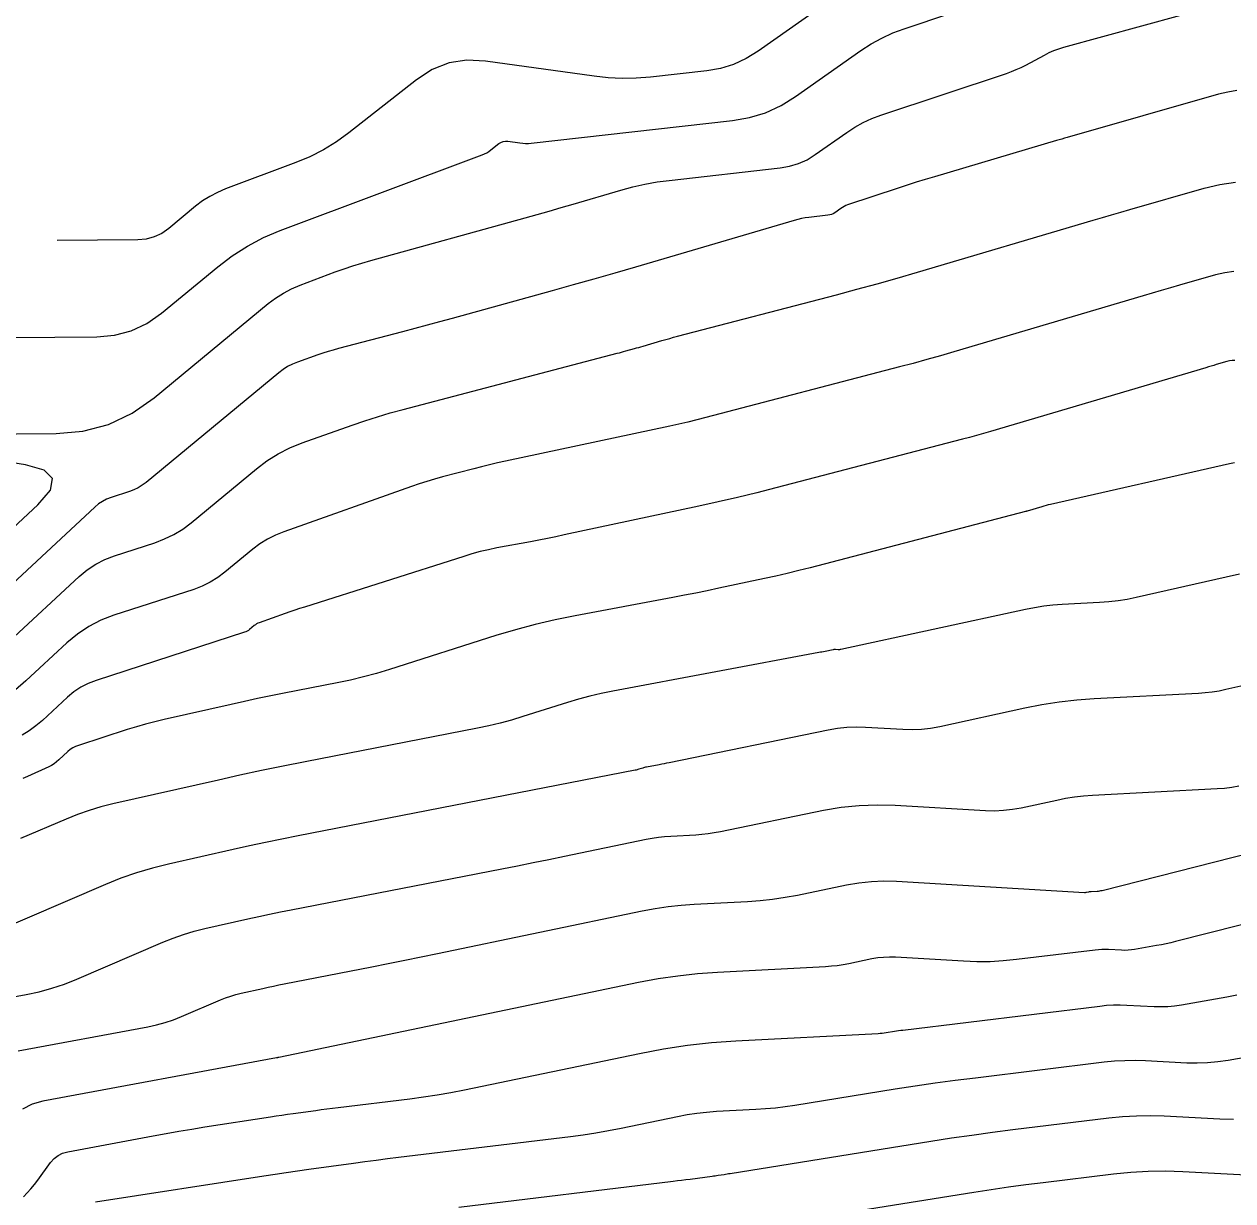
# Model space of a CAD drawing. Extents: x 1354696 to 1366163, y 660729 to 670380.
# Drawn here: x 1360297 to 1360374.4, y 664311.9 to 664387.2 of the extents above; entities that cross this region are included whole.
import ezdxf

# ---------------------------------------------------------------- set-up
doc = ezdxf.new("R2010")
doc.units = 0
doc.layers.add('R_Contours', color=7, linetype='Continuous')

msp = doc.modelspace()

# ---------------------------------------------------------------- linework, layer by layer
at = {"layer": 'R_Contours'}
for points in [[(1360352.649, 664391.59), (1360344.028, 664385.511), (1360343.266, 664385.04), (1360342.463, 664384.675), (1360341.621, 664384.416), (1360340.738, 664384.262), (1360337.128, 664383.858), (1360336.226, 664383.786), (1360335.324, 664383.77), (1360334.424, 664383.811), (1360333.524, 664383.909), (1360326.567, 664384.887), (1360325.364, 664384.943), (1360324.224, 664384.762), (1360323.148, 664384.346), (1360322.136, 664383.693), (1360317.807, 664380.291), (1360317.012, 664379.714), (1360316.179, 664379.202), (1360315.31, 664378.757), (1360314.403, 664378.377), (1360309.902, 664376.689), (1360309.389, 664376.473), (1360308.899, 664376.216), (1360308.432, 664375.919), (1360307.989, 664375.582), (1360306.262, 664374.154), (1360305.814, 664373.841), (1360305.334, 664373.616), (1360304.822, 664373.479), (1360304.278, 664373.43), (1360299.122, 664373.387)], [(1360288.849, 664360.925), (1360299.042, 664361.011), (1360300.769, 664361.165), (1360302.395, 664361.6), (1360303.918, 664362.314), (1360305.339, 664363.307), (1360312.636, 664369.342), (1360313.111, 664369.703), (1360313.611, 664370.021), (1360314.135, 664370.296), (1360314.685, 664370.528), (1360316.932, 664371.371), (1360317.496, 664371.575), (1360318.064, 664371.767), (1360318.636, 664371.946), (1360319.213, 664372.112), (1360329.11, 664374.844), (1360329.877, 664375.057), (1360330.643, 664375.274), (1360331.408, 664375.494), (1360332.173, 664375.717), (1360335.228, 664376.616), (1360335.995, 664376.824), (1360336.77, 664376.997), (1360337.551, 664377.137), (1360338.338, 664377.243), (1360345.447, 664378.038), (1360346.047, 664378.143), (1360346.621, 664378.319), (1360347.167, 664378.567), (1360347.686, 664378.888), (1360349.706, 664380.313), (1360350.222, 664380.649), (1360350.757, 664380.945), (1360351.313, 664381.2), (1360351.89, 664381.416), (1360359.942, 664384.099), (1360360.26, 664384.212), (1360360.573, 664384.339), (1360360.879, 664384.479), (1360361.18, 664384.633), (1360362.372, 664385.273), (1360362.674, 664385.425), (1360362.982, 664385.558), (1360363.298, 664385.675), (1360363.62, 664385.773), (1360371.112, 664387.837)], [(1360290.898, 664367.13), (1360301.66, 664367.22), (1360302.796, 664367.322), (1360303.865, 664367.608), (1360304.866, 664368.077), (1360305.801, 664368.73), (1360309.405, 664371.711), (1360310.33, 664372.415), (1360311.304, 664373.034), (1360312.326, 664373.57), (1360313.396, 664374.022), (1360326.35, 664378.878), (1360326.498, 664378.941), (1360326.641, 664379.014), (1360326.777, 664379.098), (1360326.908, 664379.192), (1360327.417, 664379.593), (1360327.549, 664379.677), (1360327.688, 664379.731), (1360327.836, 664379.755), (1360327.993, 664379.748), (1360328.765, 664379.639), (1360328.948, 664379.619), (1360329.13, 664379.611), (1360329.313, 664379.614), (1360329.496, 664379.629), (1360342.392, 664381.072), (1360343.476, 664381.261), (1360344.511, 664381.579), (1360345.497, 664382.028), (1360346.433, 664382.606), (1360350.62, 664385.558), (1360351.275, 664385.985), (1360351.956, 664386.361), (1360352.662, 664386.686), (1360353.395, 664386.96), (1360356.376, 664387.953)], [(1360374.713, 664382.989), (1360374.12, 664382.9), (1360373.534, 664382.76), (1360363.825, 664379.987), (1360363.657, 664379.939), (1360363.489, 664379.89), (1360363.321, 664379.841), (1360363.153, 664379.792), (1360355.323, 664377.473), (1360354.739, 664377.298), (1360354.157, 664377.118), (1360353.577, 664376.932), (1360352.998, 664376.742), (1360349.758, 664375.663), (1360349.646, 664375.621), (1360349.537, 664375.571), (1360349.433, 664375.513), (1360349.332, 664375.448), (1360348.938, 664375.17), (1360348.837, 664375.107), (1360348.73, 664375.059), (1360348.619, 664375.024), (1360348.502, 664375.004), (1360347.29, 664374.868), (1360347.05, 664374.836), (1360346.811, 664374.794), (1360346.574, 664374.741), (1360346.34, 664374.677), (1360336.17, 664371.685), (1360334.84, 664371.297), (1360333.509, 664370.914), (1360332.176, 664370.537), (1360330.842, 664370.166), (1360324.416, 664368.392), (1360323.623, 664368.175), (1360322.83, 664367.96), (1360322.036, 664367.747), (1360321.241, 664367.537), (1360317.14, 664366.461), (1360316.806, 664366.37), (1360316.473, 664366.271), (1360316.143, 664366.166), (1360315.815, 664366.053), (1360314.507, 664365.59), (1360314.187, 664365.461), (1360313.882, 664365.306), (1360313.593, 664365.124), (1360313.318, 664364.916), (1360304.808, 664357.886), (1360304.563, 664357.702), (1360304.304, 664357.544), (1360304.031, 664357.41), (1360303.744, 664357.302), (1360302.569, 664356.921), (1360302.283, 664356.811), (1360302.015, 664356.673), (1360301.763, 664356.506), (1360301.528, 664356.31), (1360294.364, 664349.666)], [(1360296.051, 664347.711), (1360300.519, 664351.855), (1360301.033, 664352.283), (1360301.584, 664352.649), (1360302.171, 664352.951), (1360302.796, 664353.191), (1360305.367, 664354.026), (1360305.994, 664354.262), (1360306.591, 664354.554), (1360307.158, 664354.901), (1360307.694, 664355.303), (1360311.881, 664358.763), (1360312.558, 664359.274), (1360313.27, 664359.72), (1360314.02, 664360.102), (1360314.806, 664360.419), (1360318.022, 664361.559), (1360318.829, 664361.836), (1360319.641, 664362.095), (1360320.459, 664362.337), (1360321.281, 664362.562), (1360335, 664366.161), (1360335.138, 664366.198), (1360335.276, 664366.235), (1360335.414, 664366.272), (1360335.552, 664366.31), (1360336.104, 664366.462), (1360336.241, 664366.501), (1360336.379, 664366.54), (1360336.517, 664366.579), (1360336.654, 664366.619), (1360337.867, 664366.976), (1360338.115, 664367.048), (1360338.364, 664367.118), (1360338.613, 664367.187), (1360338.863, 664367.253), (1360349.058, 664369.914), (1360350.356, 664370.259), (1360351.651, 664370.614), (1360352.943, 664370.979), (1360354.233, 664371.355), (1360365.497, 664374.69), (1360366.087, 664374.864), (1360366.677, 664375.036), (1360367.268, 664375.207), (1360367.859, 664375.377), (1360372.622, 664376.737), (1360373.618, 664376.976), (1360374.623, 664377.126)], [(1360374.518, 664371.41), (1360373.93, 664371.322), (1360373.346, 664371.182), (1360371.025, 664370.519), (1360370.444, 664370.353), (1360369.865, 664370.185), (1360369.285, 664370.016), (1360368.706, 664369.845), (1360356.577, 664366.254), (1360355.709, 664366.001), (1360354.84, 664365.755), (1360353.969, 664365.516), (1360353.096, 664365.285), (1360340.683, 664362.044), (1360340.106, 664361.897), (1360339.527, 664361.756), (1360338.947, 664361.622), (1360338.365, 664361.494), (1360327.833, 664359.246), (1360327.326, 664359.135), (1360326.819, 664359.017), (1360326.314, 664358.894), (1360325.81, 664358.765), (1360323.799, 664358.237), (1360323.297, 664358.1), (1360322.799, 664357.952), (1360322.304, 664357.794), (1360321.813, 664357.626), (1360313.632, 664354.727), (1360313.099, 664354.512), (1360312.591, 664354.253), (1360312.108, 664353.95), (1360311.649, 664353.604), (1360309.865, 664352.13), (1360309.406, 664351.785), (1360308.921, 664351.488), (1360308.409, 664351.238), (1360307.872, 664351.035), (1360302.739, 664349.37), (1360301.913, 664349.052), (1360301.137, 664348.652), (1360300.409, 664348.169), (1360299.73, 664347.604), (1360297.111, 664345.174), (1360296.436, 664344.597)], [(1360374.587, 664365.704), (1360374.413, 664365.694), (1360374.241, 664365.668), (1360374.07, 664365.627), (1360373.391, 664365.433), (1360373.221, 664365.384), (1360373.051, 664365.335), (1360372.882, 664365.286), (1360372.712, 664365.236), (1360358.92, 664361.153), (1360358.476, 664361.023), (1360358.03, 664360.897), (1360357.583, 664360.774), (1360357.135, 664360.655), (1360345.173, 664357.533), (1360343.944, 664357.219), (1360342.711, 664356.919), (1360341.475, 664356.633), (1360340.235, 664356.362), (1360331.599, 664354.518), (1360331.062, 664354.405), (1360330.524, 664354.296), (1360329.986, 664354.19), (1360329.446, 664354.087), (1360327.288, 664353.685), (1360326.75, 664353.576), (1360326.217, 664353.45), (1360325.688, 664353.309), (1360325.163, 664353.15), (1360314.961, 664349.9), (1360314.651, 664349.8), (1360314.342, 664349.697), (1360314.034, 664349.592), (1360313.727, 664349.484), (1360312.067, 664348.896), (1360311.979, 664348.861), (1360311.894, 664348.818), (1360311.814, 664348.767), (1360311.738, 664348.71), (1360311.441, 664348.465), (1360311.365, 664348.408), (1360311.285, 664348.358), (1360311.2, 664348.317), (1360311.11, 664348.283), (1360301.606, 664345.199), (1360301.102, 664345.005), (1360300.628, 664344.761), (1360300.184, 664344.466), (1360299.769, 664344.121), (1360298.17, 664342.638), (1360297.759, 664342.285), (1360297.322, 664341.969), (1360296.862, 664341.689)], [(1360291.805, 664350.812), (1360297.882, 664356.448), (1360298.682, 664357.396), (1360298.817, 664358.141), (1360298.288, 664358.682), (1360297.095, 664359.021), (1360288.804, 664360.307)], [(1360374.557, 664359.145), (1360374.239, 664359.074), (1360362.755, 664356.473), (1360362.618, 664356.441), (1360362.482, 664356.407), (1360362.346, 664356.37), (1360362.21, 664356.331), (1360361.264, 664356.051), (1360361.242, 664356.045), (1360361.219, 664356.038), (1360361.196, 664356.032), (1360361.173, 664356.026), (1360347.355, 664352.418), (1360346.629, 664352.233), (1360345.901, 664352.056), (1360345.171, 664351.887), (1360344.439, 664351.727), (1360341.507, 664351.101), (1360340.773, 664350.947), (1360340.039, 664350.797), (1360339.304, 664350.653), (1360338.567, 664350.513), (1360332.303, 664349.345), (1360331.018, 664349.084), (1360329.743, 664348.785), (1360328.479, 664348.446), (1360327.224, 664348.067), (1360320.417, 664345.898), (1360319.588, 664345.647), (1360318.753, 664345.421), (1360317.911, 664345.218), (1360317.064, 664345.041), (1360313.661, 664344.378), (1360312.811, 664344.209), (1360311.962, 664344.034), (1360311.114, 664343.852), (1360310.268, 664343.665), (1360305.974, 664342.695), (1360305.376, 664342.553), (1360304.782, 664342.397), (1360304.192, 664342.227), (1360303.606, 664342.045), (1360300.473, 664341.028), (1360300.291, 664340.958), (1360300.12, 664340.87), (1360299.959, 664340.763), (1360299.809, 664340.638), (1360299.23, 664340.101), (1360299.081, 664339.974), (1360298.923, 664339.859), (1360298.757, 664339.758), (1360298.581, 664339.67), (1360297.21, 664339.048), (1360296.924, 664338.914)], [(1360374.876, 664352.01), (1360374.016, 664351.818), (1360368.264, 664350.515), (1360367.679, 664350.395), (1360367.091, 664350.301), (1360366.5, 664350.232), (1360365.905, 664350.188), (1360363.519, 664350.061), (1360362.924, 664350.017), (1360362.332, 664349.95), (1360361.744, 664349.859), (1360361.158, 664349.744), (1360349.324, 664347.181), (1360349.284, 664347.174), (1360349.243, 664347.169), (1360349.203, 664347.168), (1360349.162, 664347.169), (1360348.998, 664347.178), (1360348.957, 664347.179), (1360348.917, 664347.178), (1360348.876, 664347.174), (1360348.836, 664347.167), (1360348.317, 664347.06), (1360348.217, 664347.04), (1360348.117, 664347.02), (1360348.017, 664347), (1360347.917, 664346.981), (1360334.714, 664344.519), (1360333.979, 664344.37), (1360333.25, 664344.199), (1360332.526, 664344.005), (1360331.808, 664343.788), (1360328.948, 664342.877), (1360328.231, 664342.659), (1360327.508, 664342.463), (1360326.779, 664342.288), (1360326.045, 664342.134), (1360314.999, 664339.983), (1360313.607, 664339.707), (1360312.218, 664339.42), (1360310.83, 664339.123), (1360309.445, 664338.816), (1360302.69, 664337.29), (1360301.921, 664337.098), (1360301.164, 664336.871), (1360300.418, 664336.61), (1360299.683, 664336.315), (1360296.766, 664335.064)], [(1360375.73, 664345), (1360373.997, 664344.607), (1360373.563, 664344.518), (1360373.125, 664344.448), (1360372.686, 664344.397), (1360372.243, 664344.364), (1360365.567, 664344.009), (1360364.444, 664343.927), (1360363.327, 664343.8), (1360362.216, 664343.628), (1360361.111, 664343.412), (1360355.673, 664342.234), (1360355.085, 664342.127), (1360354.493, 664342.061), (1360353.898, 664342.036), (1360353.3, 664342.051), (1360350.903, 664342.192), (1360350.305, 664342.208), (1360349.71, 664342.185), (1360349.117, 664342.123), (1360348.528, 664342.021), (1360338.32, 664339.922), (1360338.164, 664339.89), (1360338.007, 664339.859), (1360337.851, 664339.829), (1360337.694, 664339.799), (1360336.878, 664339.647), (1360336.816, 664339.634), (1360336.754, 664339.62), (1360336.693, 664339.604), (1360336.633, 664339.585), (1360336.392, 664339.509), (1360336.331, 664339.49), (1360336.27, 664339.474), (1360336.209, 664339.459), (1360336.147, 664339.446), (1360314.555, 664335.241), (1360313.512, 664335.034), (1360312.471, 664334.819), (1360311.431, 664334.597), (1360310.393, 664334.366), (1360306.244, 664333.429), (1360305.214, 664333.172), (1360304.199, 664332.868), (1360303.199, 664332.519), (1360302.215, 664332.123), (1360292.005, 664327.746)], [(1360293.748, 664324.444), (1360297.122, 664325.072), (1360297.959, 664325.251), (1360298.782, 664325.476), (1360299.591, 664325.746), (1360300.386, 664326.062), (1360305.896, 664328.423), (1360306.551, 664328.687), (1360307.217, 664328.92), (1360307.893, 664329.122), (1360308.578, 664329.293), (1360311.341, 664329.917), (1360312.032, 664330.071), (1360312.724, 664330.219), (1360313.417, 664330.362), (1360314.112, 664330.5), (1360327.598, 664333.126), (1360328.604, 664333.323), (1360329.609, 664333.524), (1360330.613, 664333.728), (1360331.617, 664333.935), (1360336.853, 664335.025), (1360337.246, 664335.099), (1360337.64, 664335.158), (1360338.037, 664335.202), (1360338.435, 664335.23), (1360340.033, 664335.314), (1360340.432, 664335.343), (1360340.828, 664335.386), (1360341.223, 664335.444), (1360341.616, 664335.518), (1360348.22, 664336.876), (1360349.359, 664337.071), (1360350.503, 664337.192), (1360351.653, 664337.237), (1360352.808, 664337.206), (1360358.593, 664336.865), (1360359.172, 664336.85), (1360359.749, 664336.875), (1360360.322, 664336.939), (1360360.892, 664337.042), (1360363.167, 664337.535), (1360363.737, 664337.647), (1360364.31, 664337.735), (1360364.886, 664337.801), (1360365.466, 664337.843), (1360373.438, 664338.267), (1360373.909, 664338.303), (1360374.376, 664338.363), (1360374.84, 664338.445)], [(1360296.614, 664321.455), (1360304.93, 664323.003), (1360305.484, 664323.122), (1360306.029, 664323.271), (1360306.565, 664323.45), (1360307.092, 664323.659), (1360309.576, 664324.724), (1360309.903, 664324.855), (1360310.235, 664324.971), (1360310.571, 664325.072), (1360310.912, 664325.157), (1360312.288, 664325.468), (1360312.632, 664325.544), (1360312.977, 664325.618), (1360313.322, 664325.689), (1360313.668, 664325.758), (1360319.284, 664326.852), (1360320.335, 664327.058), (1360321.385, 664327.268), (1360322.435, 664327.481), (1360323.484, 664327.698), (1360336.607, 664330.429), (1360337.432, 664330.584), (1360338.261, 664330.708), (1360339.094, 664330.8), (1360339.931, 664330.86), (1360343.359, 664331.04), (1360344.161, 664331.097), (1360344.96, 664331.185), (1360345.755, 664331.302), (1360346.546, 664331.449), (1360349.702, 664332.098), (1360350.493, 664332.234), (1360351.288, 664332.318), (1360352.086, 664332.349), (1360352.888, 664332.328), (1360364.938, 664331.616), (1360364.974, 664331.615), (1360365.01, 664331.617), (1360365.045, 664331.621), (1360365.081, 664331.627), (1360365.222, 664331.658), (1360365.258, 664331.665), (1360365.293, 664331.67), (1360365.329, 664331.675), (1360365.365, 664331.677), (1360365.762, 664331.698), (1360365.84, 664331.704), (1360365.918, 664331.714), (1360365.994, 664331.728), (1360366.071, 664331.745), (1360378.085, 664334.786)], [(1360381.171, 664331.098), (1360370.774, 664328.467), (1360370.473, 664328.394), (1360370.172, 664328.326), (1360369.869, 664328.264), (1360369.565, 664328.208), (1360368.155, 664327.958), (1360367.946, 664327.927), (1360367.737, 664327.909), (1360367.527, 664327.902), (1360367.316, 664327.907), (1360366.472, 664327.951), (1360366.261, 664327.957), (1360366.051, 664327.954), (1360365.84, 664327.943), (1360365.63, 664327.921), (1360360.592, 664327.307), (1360359.743, 664327.222), (1360358.892, 664327.177), (1360358.041, 664327.169), (1360357.188, 664327.2), (1360352.823, 664327.458), (1360352.446, 664327.468), (1360352.071, 664327.453), (1360351.698, 664327.414), (1360351.327, 664327.35), (1360349.845, 664327.045), (1360349.473, 664326.976), (1360349.1, 664326.921), (1360348.725, 664326.88), (1360348.348, 664326.853), (1360341.427, 664326.489), (1360340.151, 664326.398), (1360338.881, 664326.258), (1360337.618, 664326.07), (1360336.36, 664325.833), (1360313.323, 664321.038), (1360313.316, 664321.036), (1360313.309, 664321.035), (1360313.302, 664321.034), (1360313.295, 664321.033), (1360313.253, 664321.028), (1360313.225, 664321.024), (1360313.185, 664321.018), (1360313.166, 664321.014), (1360298.203, 664318.229), (1360297.515, 664318.037), (1360296.901, 664317.729)], [(1360296.959, 664312.115), (1360297.203, 664312.366), (1360297.436, 664312.626), (1360297.658, 664312.895), (1360297.869, 664313.174), (1360298.691, 664314.308), (1360298.914, 664314.564), (1360299.172, 664314.765), (1360299.464, 664314.912), (1360299.791, 664315.003), (1360305.277, 664316.024), (1360306.098, 664316.174), (1360306.92, 664316.317), (1360307.743, 664316.454), (1360308.567, 664316.584), (1360312.794, 664317.238), (1360313.154, 664317.293), (1360313.515, 664317.346), (1360313.875, 664317.398), (1360314.236, 664317.449), (1360315.681, 664317.649), (1360316.042, 664317.698), (1360316.403, 664317.746), (1360316.765, 664317.792), (1360317.126, 664317.837), (1360321.706, 664318.391), (1360322.588, 664318.508), (1360323.468, 664318.643), (1360324.344, 664318.796), (1360325.217, 664318.968), (1360336.422, 664321.3), (1360337.957, 664321.59), (1360339.5, 664321.82), (1360341.051, 664321.991), (1360342.609, 664322.102), (1360351.717, 664322.581), (1360351.85, 664322.59), (1360351.982, 664322.602), (1360352.114, 664322.618), (1360352.246, 664322.637), (1360352.771, 664322.722), (1360352.903, 664322.742), (1360353.034, 664322.762), (1360353.166, 664322.78), (1360353.298, 664322.796), (1360365.922, 664324.337), (1360366.356, 664324.38), (1360366.792, 664324.405), (1360367.228, 664324.411), (1360367.665, 664324.397), (1360369.413, 664324.306), (1360369.85, 664324.296), (1360370.284, 664324.31), (1360370.718, 664324.349), (1360371.15, 664324.413), (1360374.071, 664324.929), (1360374.7, 664325.046)], [(1360301.567, 664311.783), (1360312.363, 664313.451), (1360313.08, 664313.561), (1360313.799, 664313.668), (1360314.517, 664313.771), (1360315.236, 664313.872), (1360318.113, 664314.271), (1360318.833, 664314.369), (1360319.553, 664314.464), (1360320.273, 664314.556), (1360320.994, 664314.644), (1360332, 664315.978), (1360332.818, 664316.085), (1360333.633, 664316.211), (1360334.445, 664316.353), (1360335.254, 664316.512), (1360338.865, 664317.264), (1360339.485, 664317.381), (1360340.107, 664317.473), (1360340.733, 664317.542), (1360341.362, 664317.588), (1360343.885, 664317.72), (1360344.514, 664317.762), (1360345.142, 664317.82), (1360345.768, 664317.895), (1360346.393, 664317.987), (1360352.821, 664319.019), (1360354.101, 664319.218), (1360355.382, 664319.406), (1360356.666, 664319.581), (1360357.951, 664319.744), (1360366.213, 664320.752), (1360366.873, 664320.818), (1360367.533, 664320.855), (1360368.195, 664320.864), (1360368.858, 664320.844), (1360371.51, 664320.705), (1360372.172, 664320.69), (1360372.832, 664320.711), (1360373.489, 664320.771), (1360374.144, 664320.868), (1360378.576, 664321.651)], [(1360324.861, 664311.452), (1360338.594, 664313.116), (1360338.862, 664313.148), (1360339.13, 664313.182), (1360339.398, 664313.216), (1360339.666, 664313.25), (1360341.08, 664313.432), (1360341.177, 664313.445), (1360341.274, 664313.459), (1360341.37, 664313.473), (1360341.467, 664313.488), (1360341.853, 664313.548), (1360341.95, 664313.563), (1360342.047, 664313.578), (1360342.143, 664313.594), (1360342.24, 664313.609), (1360355.101, 664315.675), (1360356.414, 664315.879), (1360357.728, 664316.071), (1360359.043, 664316.25), (1360360.361, 664316.418), (1360366.504, 664317.167), (1360367.389, 664317.256), (1360368.275, 664317.306), (1360369.162, 664317.317), (1360370.05, 664317.29), (1360373.607, 664317.105), (1360374.495, 664317.084)], [(1360347.567, 664310.754), (1360357.845, 664312.405), (1360358.958, 664312.578), (1360360.072, 664312.741), (1360361.188, 664312.893), (1360362.305, 664313.035), (1360366.796, 664313.583), (1360367.905, 664313.694), (1360369.016, 664313.756), (1360370.129, 664313.771), (1360371.243, 664313.737), (1360375.704, 664313.504)]]:
    msp.add_lwpolyline(points, dxfattribs=at)

doc.saveas('drawing.dxf')
